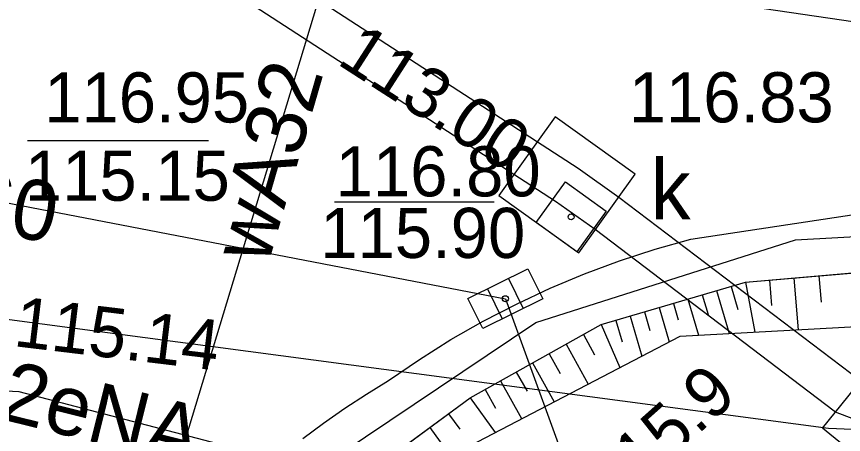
# Model space of a CAD drawing. Extents: x 6434771 to 6436222, y 5663454 to 5664782.
# Drawn here: x 6434919.55 to 6434931.92, y 5664039.87 to 5664046.13 of the extents above; entities that cross this region are included whole.
import ezdxf

# ---------------------------------------------------------------- set-up
doc = ezdxf.new("R2010")
doc.units = 0
for name, color, linetype in [('Warstwa 10', 7, 'Continuous'), ('Warstwa 12', 7, 'Continuous'), ('Warstwa 13', 7, 'Continuous'), ('Warstwa 14', 7, 'Continuous'), ('Warstwa 15', 7, 'Continuous'), ('Warstwa 2', 7, 'Continuous'), ('Warstwa 20', 7, 'Continuous'), ('Warstwa 21', 7, 'Continuous'), ('Warstwa 4', 7, 'Continuous'), ('Warstwa 5', 7, 'Continuous'), ('Warstwa 6', 7, 'Continuous'), ('Warstwa 7', 7, 'Continuous'), ('Warstwa 9', 7, 'Continuous')]:
    doc.layers.add(name, color=color, linetype=linetype)

msp = doc.modelspace()

# ---------------------------------------------------------------- linework, layer by layer
at = {"layer": 'Warstwa 10'}
for p, q in [((6434930.459, 5664042.152), (6434933.603, 5664042.424)), ((6434931.558, 5664042.246), (6434931.592, 5664041.854)), ((6434928.301, 5664041.518), (6434930.459, 5664042.152)), ((6434930.459, 5664042.152), (6434930.599, 5664041.405)), ((6434930.816, 5664042.182), (6434930.849, 5664041.801)), ((6434931.182, 5664042.214), (6434931.249, 5664041.44)), ((6434930.027, 5664042.025), (6434930.215, 5664041.384)), ((6434930.243, 5664042.088), (6434930.344, 5664041.742)), ((6434929.596, 5664041.898), (6434929.755, 5664041.358)), ((6434929.812, 5664041.962), (6434929.898, 5664041.666)), ((6434929.165, 5664041.771), (6434929.315, 5664041.259)), ((6434929.38, 5664041.835), (6434929.452, 5664041.59)), ((6434928.734, 5664041.645), (6434928.91, 5664041.047)), ((6434928.949, 5664041.708), (6434929.03, 5664041.43)), ((6434929.479, 5664041.344), (6434936.535, 5664041.728)), ((6434926.338, 5664040.422), (6434928.301, 5664041.518)), ((6434928.301, 5664041.518), (6434928.578, 5664040.875)), ((6434928.518, 5664041.581), (6434928.612, 5664041.261)), ((6434928.034, 5664041.368), (6434928.202, 5664041.067)), ((6434925.142, 5664039.086), (6434929.479, 5664041.344)), ((6434927.774, 5664041.223), (6434928.106, 5664040.628)), ((6434927.52, 5664041.081), (6434927.684, 5664040.788)), ((6434927.272, 5664040.943), (6434927.596, 5664040.363)), ((6434927.03, 5664040.808), (6434927.19, 5664040.521)), ((6434926.794, 5664040.676), (6434927.11, 5664040.11)), ((6434926.563, 5664040.548), (6434926.72, 5664040.268)), ((6434924.532, 5664039.094), (6434926.338, 5664040.422)), ((6434926.338, 5664040.422), (6434926.716, 5664039.905)), ((6434926.014, 5664040.184), (6434926.185, 5664039.951)), ((6434925.735, 5664039.978), (6434926.044, 5664039.556))]:
    msp.add_line(p, q, dxfattribs=at)
at = {"layer": 'Warstwa 12'}
for points in [[(6434921.179, 5664035.001), (6434921.736, 5664038.668), (6434924.809, 5664048.81)], [(6434924.809, 5664048.81), (6434930.739, 5664046.248), (6434938.087, 5664045.169), (6434947.585, 5664041.614), (6434960.352, 5664035.549), (6434967.024, 5664026.498), (6434969.107, 5664021.852), (6434976.011, 5664009.728), (6434981.103, 5663994.095), (6434983.23, 5663981.509), (6434983.428, 5663980.457), (6434983.606, 5663978.684), (6434986.797, 5663964.645), (6434990.011, 5663952.113)], [(6434916.87, 5664040.657), (6434919.588, 5664040.514), (6434924.045, 5664039.35), (6434927.322, 5664041.55), (6434931.207, 5664042.783), (6434934.74, 5664042.98), (6434942.258, 5664041.148), (6434950.666, 5664036.716), (6434956.042, 5664033.861), (6434958.491, 5664032.141), (6434963.807, 5664027.637), (6434974.145, 5664019.101)]]:
    msp.add_lwpolyline(points, dxfattribs=at)
at = {"layer": 'Warstwa 14'}
for p, q in [((6434922.427, 5664044.266), (6434919.717, 5664044.266)), ((6434926.701, 5664043.348), (6434924.312, 5664043.348))]:
    msp.add_line(p, q, dxfattribs=at)
for centre in [(6434927.85, 5664043.129), (6434926.866, 5664041.905)]:
    msp.add_circle(centre, 0.045, dxfattribs=at)
at = {"layer": 'Warstwa 15'}
for points in [[(6434927.609, 5664044.626), (6434926.767, 5664043.45), (6434927.964, 5664042.592), (6434928.807, 5664043.769)], [(6434932.283, 5664040.8), (6434933.303, 5664039.957), (6434932.643, 5664039.125), (6434931.613, 5664039.968)]]:
    msp.add_lwpolyline(points, close=True, dxfattribs=at)
at = {"layer": 'Warstwa 2'}
msp.add_lwpolyline([(6434921.661, 5664034.898), (6434922.705, 5664038.576), (6434924.532, 5664039.094), (6434926.338, 5664040.422), (6434928.301, 5664041.518), (6434930.459, 5664042.152), (6434933.603, 5664042.424), (6434935.842, 5664042.316), (6434938.067, 5664041.859), (6434940.24, 5664041.293), (6434942.361, 5664040.517), (6434946.478, 5664038.627), (6434952.38, 5664035.426), (6434958.066, 5664031.766), (6434964.917, 5664026.013)], dxfattribs=at)
at = {"layer": 'Warstwa 20'}
for p, q in [((6434930.459, 5664042.152), (6434933.603, 5664042.424)), ((6434928.301, 5664041.518), (6434930.459, 5664042.152)), ((6434926.338, 5664040.422), (6434928.301, 5664041.518)), ((6434924.532, 5664039.094), (6434926.338, 5664040.422))]:
    msp.add_line(p, q, dxfattribs=at)
at = {"layer": 'Warstwa 21'}
for p, q in [((6434929.479, 5664041.344), (6434936.535, 5664041.728)), ((6434925.142, 5664039.086), (6434929.479, 5664041.344))]:
    msp.add_line(p, q, dxfattribs=at)
at = {"layer": 'Warstwa 4'}
for p, q in [((6434926.912, 5664042.207), (6434927.134, 5664041.759)), ((6434926.598, 5664042.051), (6434926.82, 5664041.603))]:
    msp.add_line(p, q, dxfattribs=at)
for points in [[(6434927.326, 5664043.046), (6434927.767, 5664043.653), (6434928.374, 5664043.212), (6434927.933, 5664042.605)], [(6434926.307, 5664041.907), (6434927.203, 5664042.351), (6434927.425, 5664041.903), (6434926.529, 5664041.459)]]:
    msp.add_lwpolyline(points, close=True, dxfattribs=at)
at = {"layer": 'Warstwa 5'}
for p, q in [((6434929.643, 5664042.796), (6434932.633, 5664043.248)), ((6434929.106, 5664042.644), (6434929.643, 5664042.796)), ((6434928.575, 5664042.471), (6434929.106, 5664042.644)), ((6434928.052, 5664042.277), (6434928.575, 5664042.471)), ((6434930.459, 5664042.152), (6434933.603, 5664042.424)), ((6434927.538, 5664042.062), (6434928.052, 5664042.277)), ((6434928.301, 5664041.518), (6434930.459, 5664042.152)), ((6434927.032, 5664041.825), (6434927.538, 5664042.062)), ((6434926.536, 5664041.569), (6434927.032, 5664041.825)), ((6434929.479, 5664041.344), (6434936.535, 5664041.728)), ((6434926.052, 5664041.292), (6434926.536, 5664041.569)), ((6434926.338, 5664040.422), (6434928.301, 5664041.518)), ((6434925.142, 5664039.086), (6434929.479, 5664041.344)), ((6434925.579, 5664040.997), (6434926.052, 5664041.292)), ((6434925.118, 5664040.682), (6434925.579, 5664040.997)), ((6434924.789, 5664040.478), (6434925.118, 5664040.682)), ((6434924.466, 5664040.265), (6434924.789, 5664040.478)), ((6434924.532, 5664039.094), (6434926.338, 5664040.422)), ((6434924.147, 5664040.044), (6434924.466, 5664040.265)), ((6434923.834, 5664039.815), (6434924.147, 5664040.044))]:
    msp.add_line(p, q, dxfattribs=at)
at = {"layer": 'Warstwa 6'}
for centre in [(6434927.85, 5664043.129), (6434926.866, 5664041.905)]:
    msp.add_circle(centre, 0.045, dxfattribs=at)
at = {"layer": 'Warstwa 7'}
msp.add_lwpolyline([(6434931.805, 5664040.206), (6434931.787, 5664040.222), (6434928.208, 5664042.939), (6434927.618, 5664043.361), (6434881.848, 5664073.028), (6434882.174, 5664073.532), (6434927.956, 5664043.857), (6434928.564, 5664043.423), (6434932.177, 5664040.68), (6434932.182, 5664040.675), (6434932.526, 5664039.935)], close=True, dxfattribs=at)
for points in [[(6434908.297, 5664050.256), (6434907.194, 5664045.691), (6434926.866, 5664041.905), (6434927.988, 5664038.822)], [(6434914.535, 5664031.225), (6434914.846, 5664032.684), (6434918.879, 5664041.67), (6434931.703, 5664039.967), (6434932.526, 5664039.935)]]:
    msp.add_lwpolyline(points, dxfattribs=at)
at = {"layer": 'Warstwa 9'}
for p, q in [((6434929.643, 5664042.796), (6434932.633, 5664043.248)), ((6434929.106, 5664042.644), (6434929.643, 5664042.796)), ((6434928.575, 5664042.471), (6434929.106, 5664042.644)), ((6434928.052, 5664042.277), (6434928.575, 5664042.471)), ((6434927.538, 5664042.062), (6434928.052, 5664042.277)), ((6434927.032, 5664041.825), (6434927.538, 5664042.062)), ((6434926.536, 5664041.569), (6434927.032, 5664041.825)), ((6434926.052, 5664041.292), (6434926.536, 5664041.569)), ((6434925.579, 5664040.997), (6434926.052, 5664041.292)), ((6434925.118, 5664040.682), (6434925.579, 5664040.997)), ((6434924.789, 5664040.478), (6434925.118, 5664040.682)), ((6434924.466, 5664040.265), (6434924.789, 5664040.478)), ((6434924.147, 5664040.044), (6434924.466, 5664040.265)), ((6434923.834, 5664039.815), (6434924.147, 5664040.044))]:
    msp.add_line(p, q, dxfattribs=at)

# ---------------------------------------------------------------- texts
at = {"layer": 'Warstwa 13'}
for s, height, rotation, p in [('wA32', 0.9, 73.8371, (6434923.312, 5664042.394)), ('2eNA', 0.9, 346.055, (6434919.265, 5664040.115)), ('115.9', 0.75, 41.6884, (6434928.489, 5664038.748))]:
    msp.add_text(s, height=height, rotation=rotation, dxfattribs=at).set_placement(p)
at = {"layer": 'Warstwa 14'}
for s, rotation, p in [('113.00', 327.2105, (6434924.329, 5664045.428)), ('115.14', 353.1253, (6434919.494, 5664041.197))]:
    msp.add_text(s, height=0.75, rotation=rotation, dxfattribs=at).set_placement(p)
for s, p in [('115.15', (6434919.676, 5664043.37)), ('115.90', (6434924.096, 5664042.514))]:
    msp.add_text(s, height=0.75, dxfattribs=at).set_placement(p)
at = {"layer": 'Warstwa 5'}
msp.add_text('k', height=0.9, dxfattribs=at).set_placement((6434929.037, 5664043.09))
at = {"layer": 'Warstwa 6'}
for s, p in [('116.95', (6434919.966, 5664044.541)), ('116.83', (6434928.712, 5664044.543)), ('116.80', (6434924.327, 5664043.436))]:
    msp.add_text(s, height=0.75, dxfattribs=at).set_placement(p)
at = {"layer": 'Warstwa 7'}
msp.add_text('kd160', height=0.9, rotation=349.8022, dxfattribs=at).set_placement((6434916.853, 5664043.312))

doc.saveas('drawing.dxf')
